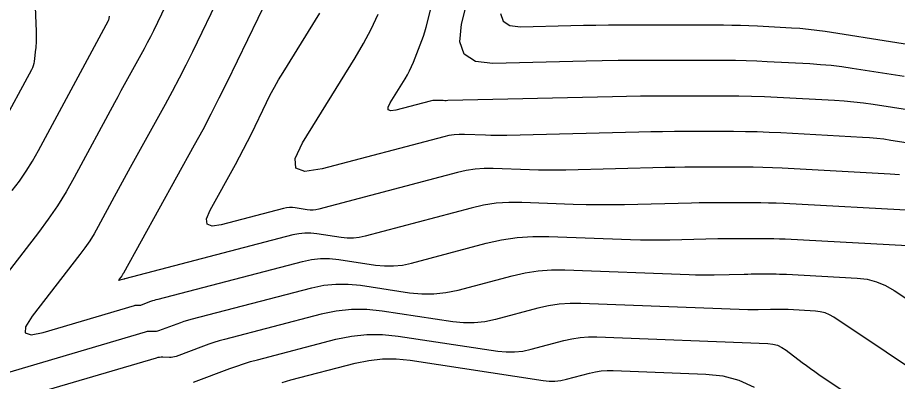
# Model space of a CAD drawing. Extents: x 1354696 to 1366163, y 660729 to 670380.
# Drawn here: x 1360591.1 to 1360664.7, y 664313.6 to 664344 of the extents above; entities that cross this region are included whole.
import ezdxf

# ---------------------------------------------------------------- set-up
doc = ezdxf.new("R2010")
doc.units = 0
doc.layers.add('R_Contours', color=7, linetype='Continuous')

msp = doc.modelspace()

# ---------------------------------------------------------------- linework, layer by layer
at = {"layer": 'R_Contours'}
for points in [[(1360665.947, 664336.221), (1360662.722, 664336.722), (1360661.915, 664336.838), (1360661.106, 664336.932), (1360660.294, 664337.007), (1360659.48, 664337.061), (1360654.679, 664337.321), (1360653.606, 664337.372), (1360652.534, 664337.408), (1360651.461, 664337.43), (1360650.388, 664337.438), (1360645.546, 664337.441), (1360644.381, 664337.439), (1360643.217, 664337.429), (1360642.052, 664337.411), (1360640.887, 664337.387), (1360627.086, 664337.055), (1360626.961, 664337.053), (1360626.836, 664337.053), (1360626.711, 664337.055), (1360626.587, 664337.059), (1360626.088, 664337.078), (1360625.964, 664337.078), (1360625.841, 664337.069), (1360625.718, 664337.051), (1360625.597, 664337.023), (1360622.724, 664336.262), (1360622.316, 664336.2), (1360622.104, 664336.283), (1360622.086, 664336.51), (1360622.264, 664336.882), (1360623.504, 664338.884), (1360623.702, 664339.219), (1360623.885, 664339.562), (1360624.053, 664339.913), (1360624.205, 664340.271), (1360624.784, 664341.72), (1360624.923, 664342.084), (1360625.049, 664342.452), (1360625.162, 664342.825), (1360625.264, 664343.201), (1360627.815, 664353.362)], [(1360610.35, 664350.757), (1360605.697, 664341.14), (1360605.15, 664340.028), (1360604.587, 664338.925), (1360604.008, 664337.829), (1360603.415, 664336.741), (1360600.49, 664331.468), (1360600.149, 664330.852), (1360599.811, 664330.235), (1360599.474, 664329.617), (1360599.139, 664328.999), (1360597.804, 664326.522), (1360597.458, 664325.911), (1360597.088, 664325.315), (1360596.693, 664324.735), (1360596.274, 664324.172), (1360592.271, 664319.009), (1360591.72, 664318.141), (1360591.689, 664317.628), (1360592.178, 664317.469), (1360593.188, 664317.666), (1360600.856, 664319.925), (1360600.903, 664319.936), (1360600.95, 664319.944), (1360600.998, 664319.948), (1360601.046, 664319.948), (1360601.241, 664319.94), (1360601.289, 664319.941), (1360601.337, 664319.946), (1360601.383, 664319.956), (1360601.429, 664319.971), (1360602.222, 664320.269), (1360602.369, 664320.322), (1360602.518, 664320.371), (1360602.669, 664320.417), (1360602.82, 664320.458), (1360614.907, 664323.604), (1360615.661, 664323.76), (1360616.419, 664323.839), (1360617.181, 664323.84), (1360617.947, 664323.762), (1360621.02, 664323.297), (1360621.786, 664323.22), (1360622.548, 664323.222), (1360623.305, 664323.303), (1360624.058, 664323.463), (1360630.301, 664325.117), (1360631.598, 664325.41), (1360632.905, 664325.605), (1360634.223, 664325.702), (1360635.552, 664325.7), (1360642.397, 664325.438), (1360643.222, 664325.413), (1360644.047, 664325.401), (1360644.873, 664325.402), (1360645.698, 664325.415), (1360649.711, 664325.512), (1360650.181, 664325.522), (1360650.65, 664325.528), (1360651.12, 664325.532), (1360651.589, 664325.534), (1360653.468, 664325.532), (1360653.937, 664325.529), (1360654.406, 664325.519), (1360654.875, 664325.503), (1360655.344, 664325.481), (1360667.131, 664324.844)], [(1360665.317, 664339.076), (1360660.969, 664339.752), (1360660.085, 664339.879), (1360659.199, 664339.983), (1360658.31, 664340.064), (1360657.419, 664340.124), (1360653.851, 664340.316), (1360652.959, 664340.359), (1360652.066, 664340.389), (1360651.173, 664340.408), (1360650.28, 664340.414), (1360644.035, 664340.418), (1360642.697, 664340.415), (1360641.358, 664340.404), (1360640.02, 664340.384), (1360638.681, 664340.356), (1360630.865, 664340.168), (1360629.397, 664340.342), (1360628.469, 664340.949), (1360628.081, 664341.988), (1360628.235, 664343.459), (1360629.995, 664350.47)], [(1360604.455, 664347.106), (1360602.422, 664342.905), (1360602.17, 664342.392), (1360601.91, 664341.884), (1360601.644, 664341.379), (1360601.37, 664340.877), (1360600.262, 664338.879), (1360599.986, 664338.379), (1360599.711, 664337.878), (1360599.437, 664337.377), (1360599.166, 664336.875), (1360595.792, 664330.618), (1360595.116, 664329.423), (1360594.392, 664328.259), (1360593.62, 664327.126), (1360592.801, 664326.024), (1360587.332, 664318.971)], [(1360592.479, 664346.288), (1360592.599, 664342.848), (1360592.602, 664342.766), (1360592.604, 664342.685), (1360592.606, 664342.604), (1360592.608, 664342.523), (1360592.617, 664342.173), (1360592.617, 664342.104), (1360592.617, 664342.036), (1360592.614, 664341.968), (1360592.61, 664341.9), (1360592.591, 664341.627), (1360592.586, 664341.559), (1360592.579, 664341.491), (1360592.572, 664341.423), (1360592.564, 664341.355), (1360592.438, 664340.345), (1360592.406, 664340.157), (1360592.357, 664339.974), (1360592.291, 664339.797), (1360592.208, 664339.625), (1360589.632, 664334.848)], [(1360666.489, 664327.829), (1360655.223, 664328.438), (1360654.581, 664328.469), (1360653.938, 664328.491), (1360653.295, 664328.504), (1360652.652, 664328.509), (1360650.078, 664328.511), (1360649.435, 664328.509), (1360648.792, 664328.504), (1360648.149, 664328.494), (1360647.505, 664328.481), (1360641.901, 664328.346), (1360640.823, 664328.328), (1360639.745, 664328.327), (1360638.667, 664328.343), (1360637.589, 664328.376), (1360633.278, 664328.541), (1360632.204, 664328.542), (1360631.14, 664328.464), (1360630.084, 664328.307), (1360629.037, 664328.07), (1360620.173, 664325.721), (1360619.675, 664325.616), (1360619.174, 664325.562), (1360618.67, 664325.561), (1360618.163, 664325.612), (1360616.13, 664325.92), (1360615.623, 664325.971), (1360615.119, 664325.97), (1360614.617, 664325.918), (1360614.119, 664325.815), (1360600.043, 664322.152), (1360600.036, 664322.15), (1360600.029, 664322.148), (1360600.023, 664322.146), (1360600.016, 664322.143), (1360599.98, 664322.13), (1360599.976, 664322.129), (1360599.972, 664322.128), (1360599.961, 664322.129), (1360599.956, 664322.128), (1360599.954, 664322.128), (1360599.607, 664322.025), (1360599.561, 664322.016), (1360599.539, 664322.024), (1360599.541, 664322.047), (1360599.566, 664322.086), (1360599.747, 664322.32), (1360599.766, 664322.345), (1360599.784, 664322.372), (1360599.8, 664322.399), (1360599.816, 664322.426), (1360599.877, 664322.538), (1360599.892, 664322.566), (1360599.907, 664322.594), (1360599.922, 664322.622), (1360599.938, 664322.65), (1360605.871, 664333.347), (1360606.582, 664334.649), (1360607.274, 664335.96), (1360607.947, 664337.281), (1360608.602, 664338.611), (1360612.06, 664345.758)], [(1360664.921, 664330.846), (1360664.537, 664330.881), (1360664.153, 664330.907), (1360655.103, 664331.396), (1360654.287, 664331.435), (1360653.47, 664331.462), (1360652.653, 664331.479), (1360651.836, 664331.485), (1360648.568, 664331.488), (1360647.75, 664331.486), (1360646.933, 664331.479), (1360646.116, 664331.467), (1360645.299, 664331.449), (1360636.963, 664331.249), (1360636.202, 664331.236), (1360635.442, 664331.236), (1360634.682, 664331.247), (1360633.921, 664331.27), (1360630.881, 664331.386), (1360630.124, 664331.387), (1360629.373, 664331.332), (1360628.629, 664331.222), (1360627.89, 664331.055), (1360616.288, 664327.98), (1360616.045, 664327.928), (1360615.8, 664327.902), (1360615.554, 664327.901), (1360615.306, 664327.926), (1360614.313, 664328.077), (1360614.065, 664328.102), (1360613.819, 664328.101), (1360613.574, 664328.076), (1360613.33, 664328.025), (1360608.114, 664326.668), (1360607.351, 664326.56), (1360606.94, 664326.726), (1360606.882, 664327.165), (1360607.177, 664327.878), (1360609.3, 664331.706), (1360609.647, 664332.342), (1360609.985, 664332.983), (1360610.314, 664333.628), (1360610.635, 664334.278), (1360611.897, 664336.888), (1360612.221, 664337.536), (1360612.561, 664338.174), (1360612.918, 664338.804), (1360613.292, 664339.424), (1360616.361, 664344.377)], [(1360631.493, 664344.343), (1360631.727, 664343.716), (1360632.286, 664343.35), (1360633.172, 664343.245), (1360637.393, 664343.347), (1360638.446, 664343.369), (1360639.5, 664343.384), (1360640.553, 664343.394), (1360641.606, 664343.396), (1360650.172, 664343.39), (1360650.885, 664343.385), (1360651.598, 664343.37), (1360652.311, 664343.346), (1360653.023, 664343.312), (1360655.872, 664343.158), (1360656.584, 664343.111), (1360657.293, 664343.046), (1360658.001, 664342.963), (1360658.707, 664342.862), (1360664.686, 664341.932), (1360665.915, 664341.724)], [(1360590.607, 664329.524), (1360591.205, 664330.328), (1360591.768, 664331.155), (1360592.296, 664332.005), (1360592.79, 664332.877), (1360598.66, 664343.765), (1360598.681, 664343.807), (1360598.697, 664343.851), (1360598.709, 664343.896), (1360598.717, 664343.942), (1360598.741, 664344.13)], [(1360666.577, 664333.365), (1360664.203, 664333.734), (1360663.609, 664333.819), (1360663.013, 664333.889), (1360662.416, 664333.944), (1360661.817, 664333.984), (1360654.982, 664334.353), (1360653.992, 664334.4), (1360653.002, 664334.434), (1360652.012, 664334.454), (1360651.021, 664334.462), (1360647.057, 664334.465), (1360646.066, 664334.462), (1360645.075, 664334.454), (1360644.084, 664334.439), (1360643.093, 664334.418), (1360632.024, 664334.152), (1360631.582, 664334.145), (1360631.139, 664334.144), (1360630.697, 664334.151), (1360630.254, 664334.164), (1360628.485, 664334.232), (1360628.044, 664334.233), (1360627.607, 664334.201), (1360627.174, 664334.136), (1360626.744, 664334.039), (1360616.549, 664331.337), (1360615.103, 664331.118), (1360614.35, 664331.413), (1360614.288, 664332.219), (1360614.918, 664333.539), (1360619.319, 664340.641), (1360620.021, 664341.831), (1360620.669, 664343.047), (1360621.264, 664344.291)], [(1360588.215, 664313.732), (1360601.757, 664317.721), (1360601.849, 664317.745), (1360601.942, 664317.76), (1360602.035, 664317.768), (1360602.13, 664317.768), (1360602.51, 664317.753), (1360602.605, 664317.754), (1360602.697, 664317.764), (1360602.789, 664317.783), (1360602.879, 664317.812), (1360604.427, 664318.394), (1360604.716, 664318.498), (1360605.007, 664318.595), (1360605.301, 664318.684), (1360605.598, 664318.765), (1360615.696, 664321.393), (1360616.705, 664321.602), (1360617.719, 664321.708), (1360618.739, 664321.709), (1360619.765, 664321.605), (1360623.877, 664320.983), (1360624.902, 664320.88), (1360625.921, 664320.882), (1360626.935, 664320.991), (1360627.943, 664321.204), (1360632.467, 664322.403), (1360633.56, 664322.65), (1360634.663, 664322.815), (1360635.775, 664322.896), (1360636.896, 664322.894), (1360647.311, 664322.497), (1360647.83, 664322.481), (1360648.35, 664322.473), (1360648.87, 664322.474), (1360649.39, 664322.482), (1360651.917, 664322.543), (1360652.213, 664322.549), (1360652.509, 664322.553), (1360652.804, 664322.556), (1360653.1, 664322.557), (1360654.283, 664322.556), (1360654.579, 664322.554), (1360654.874, 664322.548), (1360655.17, 664322.537), (1360655.465, 664322.523), (1360661.384, 664322.204), (1360662.211, 664322.105), (1360663.003, 664321.9), (1360663.759, 664321.59), (1360664.48, 664321.174), (1360673.876, 664314.909)], [(1360681.348, 664304.309), (1360659.427, 664318.927), (1360659.066, 664319.135), (1360658.687, 664319.291), (1360658.291, 664319.393), (1360657.877, 664319.442), (1360655.586, 664319.566), (1360655.464, 664319.572), (1360655.342, 664319.576), (1360655.221, 664319.578), (1360655.099, 664319.579), (1360654.611, 664319.58), (1360654.489, 664319.579), (1360654.367, 664319.578), (1360654.245, 664319.577), (1360654.123, 664319.574), (1360653.081, 664319.549), (1360652.867, 664319.545), (1360652.653, 664319.545), (1360652.438, 664319.548), (1360652.224, 664319.555), (1360638.24, 664320.089), (1360637.326, 664320.09), (1360636.421, 664320.024), (1360635.522, 664319.89), (1360634.632, 664319.689), (1360631.083, 664318.748), (1360630.194, 664318.56), (1360629.299, 664318.464), (1360628.4, 664318.462), (1360627.495, 664318.553), (1360621.582, 664319.448), (1360620.297, 664319.578), (1360619.02, 664319.577), (1360617.749, 664319.445), (1360616.485, 664319.182), (1360608.375, 664317.072), (1360607.934, 664316.951), (1360607.496, 664316.818), (1360607.063, 664316.674), (1360606.632, 664316.519), (1360604.328, 664315.653), (1360604.194, 664315.61), (1360604.058, 664315.581), (1360603.92, 664315.566), (1360603.78, 664315.565), (1360603.213, 664315.587), (1360603.073, 664315.587), (1360602.933, 664315.576), (1360602.795, 664315.553), (1360602.659, 664315.518), (1360590.384, 664311.903)], [(1360605.777, 664313.495), (1360608.838, 664314.645), (1360609.409, 664314.851), (1360609.985, 664315.042), (1360610.566, 664315.218), (1360611.152, 664315.378), (1360617.721, 664317.088), (1360619.016, 664317.357), (1360620.317, 664317.492), (1360621.626, 664317.493), (1360622.941, 664317.36), (1360631.285, 664316.097), (1360631.983, 664316.027), (1360632.678, 664316.029), (1360633.369, 664316.103), (1360634.056, 664316.248), (1360636.797, 664316.974), (1360637.485, 664317.13), (1360638.178, 664317.233), (1360638.878, 664317.284), (1360639.583, 664317.284), (1360653.881, 664316.738), (1360654.299, 664316.691), (1360654.694, 664316.583), (1360655.068, 664316.414), (1360655.42, 664316.183), (1360656.783, 664315.14), (1360657.125, 664314.882), (1360657.472, 664314.63), (1360657.823, 664314.384), (1360658.178, 664314.143), (1360677.782, 664301.07)], [(1360613.199, 664313.485), (1360613.929, 664313.685), (1360619.316, 664315.087), (1360620.462, 664315.325), (1360621.613, 664315.444), (1360622.771, 664315.445), (1360623.935, 664315.328), (1360635.074, 664313.641), (1360635.567, 664313.592), (1360636.057, 664313.593), (1360636.544, 664313.645), (1360637.029, 664313.748), (1360638.962, 664314.26), (1360639.447, 664314.37), (1360639.936, 664314.443), (1360640.429, 664314.479), (1360640.927, 664314.478), (1360648.693, 664314.182), (1360650.117, 664314.022), (1360651.465, 664313.654), (1360652.738, 664313.077)]]:
    msp.add_lwpolyline(points, dxfattribs=at)

doc.saveas('drawing.dxf')
